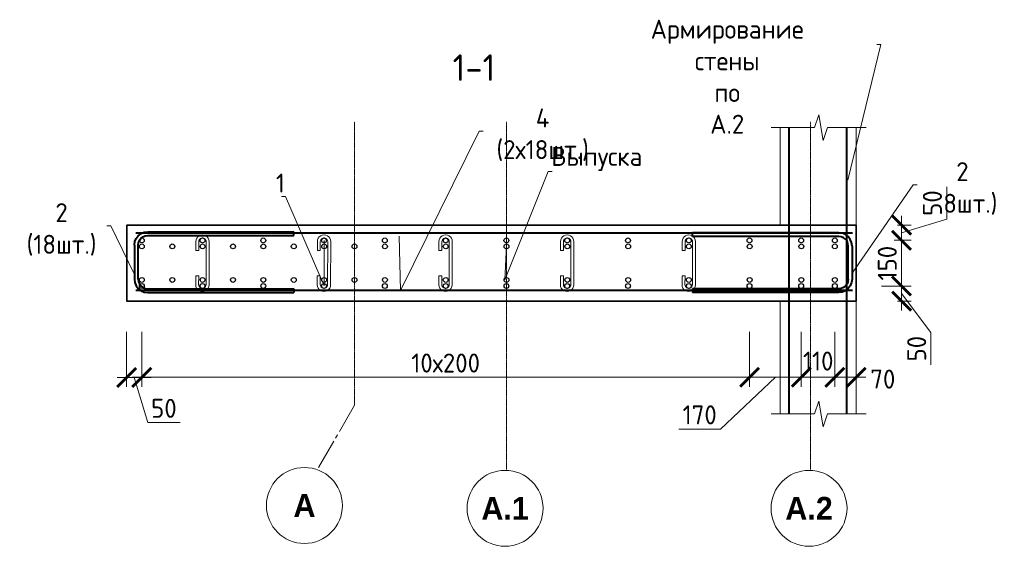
# Model space of a CAD drawing. Header units: millimetres. Extents: x 376598 to 1249954, y -318491 to -22134.
# Tile 368 of 444: x 1089658 to 1102616, y -308025 to -301093. Entities that reach past the tile are written whole.
import ezdxf
from ezdxf import colors
from ezdxf.entities.mleader import LeaderData, LeaderLine
from ezdxf.math import Vec2, Vec3

# ---------------------------------------------------------------- set-up
doc = ezdxf.new("R2010")
doc.units = ezdxf.units.MM
doc.linetypes.add('______5', pattern=[1100, 800, -100, 100, -100])
doc.linetypes.add('осевая', pattern=[50.8, 31.75, -6.35, 6.35, -6.35])
for name, color, linetype, lineweight in [('Арм_хомуты', 133, 'Continuous', 18), ('Арм_шпильки', 143, 'Continuous', 18), ('Оси', 40, '______5', 18), ('подоснова', 151, 'Continuous', 5), ('РАЗМЕРЫ', 1, 'Continuous', 9)]:
    doc.layers.add(name, color=color, linetype=linetype, lineweight=lineweight)
doc.layers.add('Колонна_ бетон', color=7, linetype='Continuous', lineweight=50, true_color=0xb4b496)
doc.styles.add('Century Gothic', font='GOTHIC.TTF')
doc.styles.add('GOST 2.304', font='CS_Gost2304.shx')
doc.styles.add('GOST-2.304_Type-B', font='GOST_Common.ttf')
doc.dimstyles.new('мой 25', dxfattribs={"dimscale": 100, "dimtxt": 2.5, "dimasz": 2.5, "dimexe": 1.25, "dimexo": 0.625, "dimtad": 1, "dimdec": 0, "dimlfac": 0.5, "dimtxsty": 'GOST-2.304_Type-B', "dimblk": 'ARCHTICK', "dimcen": 2.5, "dimdle": 1.25, "dimaunit": 1, "dimadec": 1, "dimazin": 2, "dimtfac": 1, "dimtdec": 0, "dimtmove": 1, "dimatfit": 3, "dimfxl": 6, "dimfxlon": 1, "dimtfill": 1, "dimlwd": -1, "dimlwe": -1, "dimarcsym": 0})

# ---------------------------------------------------------------- blocks, each defined once
blk = doc.blocks.new('_None')
blk = doc.blocks.new('*U1157')
at = {"color": 0, "linetype": 'ByBlock', "lineweight": -2}
for p, q in [((-79.9, 25), (-79.9, 410)), ((-69.9, 410), (-79.9, 410)), ((-69.9, 25), (-69.9, 410)), ((69.9, 25), (69.9, 410)), ((69.9, 410), (79.9, 410)), ((79.9, 25), (79.9, 410)), ((-78.8, 15.9), (-79.9, 25)), ((-75.3, 7.5), (-78.8, 15.9)), ((-69.7, 0.3), (-75.3, 7.5)), ((-69.1, 18.5), (-69.9, 25)), ((-62.4, -5.3), (-69.7, 0.3)), ((-66.6, 12.5), (-69.1, 18.5)), ((-62.6, 7.3), (-66.6, 12.5)), ((-57.4, 3.3), (-62.6, 7.3)), ((-51.4, 0.9), (-57.4, 3.3)), ((-44.9, 0), (-51.4, 0.9)), ((-44.9, 0), (44.9, 0)), ((44.9, 0), (51.4, 0.9)), ((51.4, 0.9), (57.4, 3.3)), ((57.4, 3.3), (62.6, 7.3)), ((62.4, -5.3), (69.7, 0.3)), ((62.6, 7.3), (66.6, 12.5)), ((66.6, 12.5), (69.1, 18.5)), ((69.1, 18.5), (69.9, 25)), ((69.7, 0.3), (75.3, 7.5)), ((75.3, 7.5), (78.8, 15.9)), ((78.8, 15.9), (79.9, 25)), ((-54, -8.8), (-62.4, -5.3)), ((-44.9, -10), (-54, -8.8)), ((44.9, -10), (-44.9, -10)), ((44.9, -10), (54, -8.8)), ((54, -8.8), (62.4, -5.3))]:
    blk.add_line(p, q, dxfattribs=at)
at = {"style": 'GOST 2.304', "oblique": 15, "flags": 9}
for tag, p in [('ПОЗИЦИЯ', (1101, -185)), ('ДИАМЕТР', (1101.4, -189.3)), ('КЛАСС', (1101.6, -193.8)), ('ДЛИНА', (1102.1, -198.5)), ('МАССА', (1102.4, -203.9))]:
    blk.add_attdef(tag, p, '', height=2.5, dxfattribs=at)
blk = doc.blocks.new('*U1158')
at = {"color": 0, "linetype": 'ByBlock', "lineweight": -2}
for p, q in [((-78.7, 25), (-78.7, 410)), ((-68.7, 410), (-78.7, 410)), ((-68.7, 25), (-68.7, 410)), ((68.7, 25), (68.7, 410)), ((68.7, 410), (78.7, 410)), ((78.7, 25), (78.7, 410)), ((-77.5, 15.9), (-78.7, 25)), ((-74, 7.5), (-77.5, 15.9)), ((-68.4, 0.3), (-74, 7.5)), ((-67.8, 18.5), (-68.7, 25)), ((-61.2, -5.3), (-68.4, 0.3)), ((-65.3, 12.5), (-67.8, 18.5)), ((-61.4, 7.3), (-65.3, 12.5)), ((-56.2, 3.3), (-61.4, 7.3)), ((-50.2, 0.9), (-56.2, 3.3)), ((-43.7, 0), (-50.2, 0.9)), ((-43.7, 0), (43.7, 0)), ((43.7, 0), (50.2, 0.9)), ((50.2, 0.9), (56.2, 3.3)), ((56.2, 3.3), (61.4, 7.3)), ((61.2, -5.3), (68.4, 0.3)), ((61.4, 7.3), (65.3, 12.5)), ((65.3, 12.5), (67.8, 18.5)), ((67.8, 18.5), (68.7, 25)), ((68.4, 0.3), (74, 7.5)), ((74, 7.5), (77.5, 15.9)), ((77.5, 15.9), (78.7, 25)), ((-52.7, -8.8), (-61.2, -5.3)), ((-43.7, -10), (-52.7, -8.8)), ((43.7, -10), (-43.7, -10)), ((43.7, -10), (52.7, -8.8)), ((52.7, -8.8), (61.2, -5.3))]:
    blk.add_line(p, q, dxfattribs=at)
at = {"style": 'GOST 2.304', "oblique": 15, "flags": 9}
for tag, p in [('ПОЗИЦИЯ', (1102.3, -185)), ('ДИАМЕТР', (1102.6, -189.3)), ('КЛАСС', (1102.9, -193.8)), ('ДЛИНА', (1103.3, -198.5)), ('МАССА', (1103.6, -203.9))]:
    blk.add_attdef(tag, p, '', height=2.5, dxfattribs=at)
blk = doc.blocks.new('_ArchTick')
at = {"color": 0, "linetype": 'ByBlock', "const_width": 0.15}
blk.add_lwpolyline([(-0.5, -0.5), (0.5, 0.5)], dxfattribs=at)
blk = doc.blocks.new('*D1152')
at = {"layer": 'DEFPOINTS', "color": 0, "lineweight": 0, "transparency": 16777216}
for p in [(1100667, -303798, -2880), (1100467, -303997, -2880), (1101264, -303997)]:
    blk.add_point(p, dxfattribs=at)
at = {"layer": 'РАЗМЕРЫ', "color": 0, "linetype": 'Continuous', "transparency": 16777216}
for p, q in [((1101858, -303720), (1101858, -303295)), ((1101264, -303673), (1101264, -304122)), ((1101264, -303898), (1101858, -303720)), ((1101212, -303798), (1101389, -303798)), ((1101168, -303997), (1101389, -303997))]:
    blk.add_line(p, q, dxfattribs=at)
at = {"layer": 'РАЗМЕРЫ', "color": 0, "transparency": 16777216, "xscale": 250, "yscale": 250, "zscale": 250}
for p, rotation in [((1101264, -303798), 90), ((1101264, -303997), 270)]:
    blk.add_blockref('_ArchTick', p, dxfattribs=dict(at, rotation=rotation))
at = {"layer": 'РАЗМЕРЫ', "color": 0, "lineweight": 0, "transparency": 16777216, "insert": (1101670, -303507), "char_height": 250, "attachment_point": 5, "rotation": 90, "style": 'GOST-2.304_Type-B', "bg_fill": 3, "box_fill_scale": 1.1, "bg_fill_color": 256, "bg_fill_true_color": 13158600, "bg_fill_transparency": 0}
blk.add_mtext('50', dxfattribs=at)
blk = doc.blocks.new('*D1153')
at = {"layer": 'DEFPOINTS', "color": 0, "lineweight": 0, "transparency": 16777216}
for p in [(1100467, -304599, -4320), (1101264, -304599), (1100667, -304798, -2880)]:
    blk.add_point(p, dxfattribs=at)
at = {"layer": 'РАЗМЕРЫ', "color": 0, "linetype": 'Continuous', "transparency": 16777216}
for p, q in [((1101264, -304923), (1101264, -304474)), ((1101237, -304599), (1101389, -304599)), ((1101264, -304699), (1101650, -305212)), ((1101212, -304798), (1101389, -304798)), ((1101650, -305212), (1101650, -305637))]:
    blk.add_line(p, q, dxfattribs=at)
at = {"layer": 'РАЗМЕРЫ', "color": 0, "transparency": 16777216, "xscale": 250, "yscale": 250, "zscale": 250}
for p, rotation in [((1101264, -304599), 90), ((1101264, -304798), 270)]:
    blk.add_blockref('_ArchTick', p, dxfattribs=dict(at, rotation=rotation))
at = {"layer": 'РАЗМЕРЫ', "color": 0, "lineweight": 0, "transparency": 16777216, "insert": (1101463, -305424), "char_height": 250, "attachment_point": 5, "rotation": 90, "style": 'GOST-2.304_Type-B', "bg_fill": 3, "box_fill_scale": 1.1, "bg_fill_color": 256, "bg_fill_true_color": 13158600, "bg_fill_transparency": 0}
blk.add_mtext('50', dxfattribs=at)
blk = doc.blocks.new('*D1154')
at = {"layer": 'DEFPOINTS', "color": 0, "lineweight": 0, "transparency": 16777216}
for p in [(1101264, -303997, 2880), (1101264, -303997), (1100467, -304599, -1440)]:
    blk.add_point(p, dxfattribs=at)
at = {"layer": 'РАЗМЕРЫ', "color": 0, "linetype": 'Continuous', "transparency": 16777216}
for p, q in [((1101264, -304724), (1101264, -303872)), ((1101357, -303997), (1101389, -303997)), ((1100998, -304599), (1101389, -304599))]:
    blk.add_line(p, q, dxfattribs=at)
at = {"layer": 'РАЗМЕРЫ', "color": 0, "lineweight": 0, "transparency": 16777216, "insert": (1101076, -304298), "char_height": 250, "attachment_point": 5, "rotation": 90, "style": 'GOST-2.304_Type-B', "bg_fill": 3, "box_fill_scale": 1.1, "bg_fill_color": 256, "bg_fill_true_color": 13158600, "bg_fill_transparency": 0}
blk.add_mtext('150', dxfattribs=at)
at = {"layer": 'РАЗМЕРЫ', "color": 0, "transparency": 16777216, "xscale": 250, "yscale": 250, "zscale": 250}
for p, rotation in [((1101264, -303997), 90), ((1101264, -304599), 270)]:
    blk.add_blockref('_ArchTick', p, dxfattribs=dict(at, rotation=rotation))
blk = doc.blocks.new('*D1155')
at = {"layer": 'DEFPOINTS', "color": 0, "lineweight": 0, "transparency": 16777216}
for p in [(1099944, -304598), (1100385, -304598), (1100385, -305800)]:
    blk.add_point(p, dxfattribs=at)
at = {"layer": 'РАЗМЕРЫ', "color": 0, "linetype": 'Continuous', "transparency": 16777216}
for p, q in [((1099944, -305200), (1099944, -305925)), ((1100385, -305200), (1100385, -305925)), ((1099819, -305800), (1100510, -305800))]:
    blk.add_line(p, q, dxfattribs=at)
at = {"layer": 'РАЗМЕРЫ', "color": 0, "lineweight": 0, "transparency": 16777216, "insert": (1100167, -305587), "char_height": 250, "attachment_point": 5, "style": 'GOST-2.304_Type-B', "bg_fill": 3, "box_fill_scale": 1.1, "bg_fill_color": 256, "bg_fill_true_color": 13158600, "bg_fill_transparency": 0}
blk.add_mtext('110', dxfattribs=at)
at = {"layer": 'РАЗМЕРЫ', "color": 0, "transparency": 16777216, "xscale": 250, "yscale": 250, "zscale": 250, "rotation": 180}
blk.add_blockref('_ArchTick', (1099944, -305800), dxfattribs=at)
at = {"layer": 'РАЗМЕРЫ', "color": 0, "transparency": 16777216, "xscale": 250, "yscale": 250, "zscale": 250}
blk.add_blockref('_ArchTick', (1100385, -305800), dxfattribs=at)
blk = doc.blocks.new('*D1156')
at = {"layer": 'DEFPOINTS', "color": 0, "lineweight": 0, "transparency": 16777216}
for p in [(1100667, -303548), (1100385, -305275), (1100667, -305800)]:
    blk.add_point(p, dxfattribs=at)
at = {"layer": 'РАЗМЕРЫ', "color": 0, "linetype": 'Continuous', "transparency": 16777216}
for p, q in [((1100667, -305200), (1100667, -305925)), ((1100385, -305338), (1100385, -305925)), ((1100260, -305800), (1100792, -305800))]:
    blk.add_line(p, q, dxfattribs=at)
at = {"layer": 'РАЗМЕРЫ', "color": 0, "transparency": 16777216, "xscale": 250, "yscale": 250, "zscale": 250, "rotation": 180}
blk.add_blockref('_ArchTick', (1100385, -305800), dxfattribs=at)
at = {"layer": 'РАЗМЕРЫ', "color": 0, "lineweight": 0, "transparency": 16777216, "insert": (1101017, -305824), "char_height": 250, "attachment_point": 5, "style": 'GOST-2.304_Type-B', "bg_fill": 3, "box_fill_scale": 1.1, "bg_fill_color": 256, "bg_fill_true_color": 13158600, "bg_fill_transparency": 0}
blk.add_mtext('70', dxfattribs=at)
at = {"layer": 'РАЗМЕРЫ', "color": 0, "transparency": 16777216, "xscale": 250, "yscale": 250, "zscale": 250}
blk.add_blockref('_ArchTick', (1100667, -305800), dxfattribs=at)
blk = doc.blocks.new('*U1159')
for p, q in [((-8, 0), (-7.4, 4.7)), ((-7.4, -4.6), (-8, 0)), ((-7.4, 4.7), (-5.6, 9)), ((-5.6, 9), (-2.7, 12.7)), ((-2.7, 12.7), (1, 15.6)), ((1, 15.6), (5.4, 17.4)), ((5.4, 17.4), (10, 18)), ((34, 17.9), (10, 18)), ((10, 10), (34, 9.9)), ((34, 9.9), (34, 17.9)), ((102.2, 17.8), (126.2, 17.8)), ((102.2, 9.8), (102.2, 17.8)), ((126.2, 9.8), (102.2, 9.8)), ((130.9, 17.1), (126.2, 17.8)), ((135.2, 15.3), (130.9, 17.1)), ((139, 12.5), (135.2, 15.3)), ((141.8, 8.7), (139, 12.5)), ((143.6, 4.4), (141.8, 8.7)), ((144.2, -0.3), (143.6, 4.4)), ((-5.6, -9), (-7.4, -4.6)), ((-2.8, -12.7), (-5.6, -9)), ((1, -15.6), (-2.8, -12.7)), ((5.3, -17.4), (1, -15.6)), ((10, -18), (5.3, -17.4)), ((10, -18), (126.2, -18.2)), ((126.2, -18.2), (130.8, -17.6)), ((130.8, -17.6), (135.2, -15.8)), ((135.2, -15.8), (138.9, -13)), ((138.9, -13), (141.8, -9.3)), ((141.8, -9.3), (143.6, -4.9)), ((143.6, -4.9), (144.2, -0.3))]:
    blk.add_line(p, q)
at = {"color": 0, "linetype": 'ByBlock', "lineweight": -2}
for p, q in [((0, 0), (0.3, 2.6)), ((0.3, 2.6), (1.3, 5)), ((1.3, 5), (2.9, 7.1)), ((2.9, 7.1), (5, 8.7)), ((5, 8.7), (7.4, 9.6)), ((7.4, 9.6), (10, 10)), ((128.8, 9.4), (126.2, 9.8)), ((131.2, 8.4), (128.8, 9.4)), ((133.3, 6.8), (131.2, 8.4)), ((134.9, 4.7), (133.3, 6.8)), ((135.9, 2.3), (134.9, 4.7)), ((136.2, -0.3), (135.9, 2.3)), ((0.3, -2.6), (0, 0)), ((1.3, -5), (0.3, -2.6)), ((2.9, -7.1), (1.3, -5)), ((5, -8.7), (2.9, -7.1)), ((7.4, -9.7), (5, -8.7)), ((10, -10), (7.4, -9.7)), ((10, -10), (126.2, -10.2)), ((126.2, -10.2), (128.8, -9.9)), ((128.8, -9.9), (131.2, -8.9)), ((131.2, -8.9), (133.3, -7.3)), ((133.3, -7.3), (134.9, -5.3)), ((134.9, -5.3), (135.9, -2.9)), ((135.9, -2.9), (136.2, -0.3))]:
    blk.add_line(p, q, dxfattribs=at)
at = {"style": 'GOST 2.304', "oblique": 15, "flags": 9}
for tag, p in [('ДИАМЕТР', (117.8, -62.2)), ('ДЛИНА', (118.1, -72.5)), ('ПОЗИЦИЯ', (118, -56.6)), ('КЛАСС', (118, -67.8)), ('МАССА', (118.7, -78.2))]:
    blk.add_attdef(tag, p, '', height=2.5, dxfattribs=at)
blk = doc.blocks.new('*D1160')
at = {"layer": 'DEFPOINTS', "color": 0, "lineweight": 0, "transparency": 16777216}
for p in [(1091265, -304598, 1440), (1099264, -304598), (1091265, -305800)]:
    blk.add_point(p, dxfattribs=at)
at = {"layer": 'РАЗМЕРЫ', "color": 0, "linetype": 'Continuous', "transparency": 16777216}
for p, q in [((1099264, -305200), (1099264, -305925)), ((1091265, -305434), (1091265, -305925)), ((1099389, -305800), (1091140, -305800))]:
    blk.add_line(p, q, dxfattribs=at)
at = {"layer": 'РАЗМЕРЫ', "color": 0, "transparency": 16777216, "xscale": 250, "yscale": 250, "zscale": 250, "rotation": 180}
blk.add_blockref('_ArchTick', (1091265, -305800), dxfattribs=at)
at = {"layer": 'РАЗМЕРЫ', "color": 0, "transparency": 16777216, "xscale": 250, "yscale": 250, "zscale": 250}
blk.add_blockref('_ArchTick', (1099264, -305800), dxfattribs=at)
at = {"layer": 'РАЗМЕРЫ', "color": 0, "lineweight": 0, "transparency": 16777216, "insert": (1095264, -305613), "char_height": 250, "attachment_point": 5, "style": 'GOST-2.304_Type-B', "bg_fill": 3, "box_fill_scale": 1.1, "bg_fill_color": 256, "bg_fill_true_color": 13158600, "bg_fill_transparency": 0}
blk.add_mtext('10х200', dxfattribs=at)
blk = doc.blocks.new('*D1161')
at = {"layer": 'DEFPOINTS', "color": 0, "lineweight": 0, "transparency": 16777216}
for p in [(1099264, -304598), (1099944, -305361), (1099944, -305800)]:
    blk.add_point(p, dxfattribs=at)
at = {"layer": 'РАЗМЕРЫ', "color": 0, "linetype": 'Continuous', "transparency": 16777216}
for p, q in [((1099264, -305200), (1099264, -305925)), ((1099944, -305423), (1099944, -305925)), ((1099604, -305800), (1098882, -306482)), ((1099139, -305800), (1100069, -305800)), ((1098882, -306482), (1098332, -306482))]:
    blk.add_line(p, q, dxfattribs=at)
at = {"layer": 'РАЗМЕРЫ', "color": 0, "transparency": 16777216, "xscale": 250, "yscale": 250, "zscale": 250, "rotation": 180}
blk.add_blockref('_ArchTick', (1099264, -305800), dxfattribs=at)
at = {"layer": 'РАЗМЕРЫ', "color": 0, "transparency": 16777216, "xscale": 250, "yscale": 250, "zscale": 250}
blk.add_blockref('_ArchTick', (1099944, -305800), dxfattribs=at)
at = {"layer": 'РАЗМЕРЫ', "color": 0, "lineweight": 0, "transparency": 16777216, "insert": (1098607, -306295), "char_height": 250, "attachment_point": 5, "style": 'GOST-2.304_Type-B', "bg_fill": 3, "box_fill_scale": 1.1, "bg_fill_color": 256, "bg_fill_true_color": 13158600, "bg_fill_transparency": 0}
blk.add_mtext('170', dxfattribs=at)
blk = doc.blocks.new('*D3847')
at = {"layer": 'DEFPOINTS', "color": 0, "lineweight": 0, "transparency": 16777216}
for p in [(1091265, -304627), (1091066, -304827), (1091066, -305803)]:
    blk.add_point(p, dxfattribs=at)
at = {"layer": 'РАЗМЕРЫ', "color": 0, "linetype": 'Continuous', "transparency": 16777216}
for p, q in [((1091066, -305203), (1091066, -305928)), ((1091265, -305203), (1091265, -305928)), ((1091390, -305803), (1090941, -305803)), ((1091165, -305803), (1091344, -306397)), ((1091344, -306397), (1091769, -306397))]:
    blk.add_line(p, q, dxfattribs=at)
at = {"layer": 'РАЗМЕРЫ', "color": 0, "transparency": 16777216, "xscale": 250, "yscale": 250, "zscale": 250, "rotation": 180}
blk.add_blockref('_ArchTick', (1091066, -305803), dxfattribs=at)
at = {"layer": 'РАЗМЕРЫ', "color": 0, "transparency": 16777216, "xscale": 250, "yscale": 250, "zscale": 250}
blk.add_blockref('_ArchTick', (1091265, -305803), dxfattribs=at)
at = {"layer": 'РАЗМЕРЫ', "color": 0, "lineweight": 0, "transparency": 16777216, "insert": (1091556, -306209), "char_height": 250, "attachment_point": 5, "style": 'GOST-2.304_Type-B', "bg_fill": 3, "box_fill_scale": 1.1, "bg_fill_color": 256, "bg_fill_true_color": 13158600, "bg_fill_transparency": 0}
blk.add_mtext('50', dxfattribs=at)

msp = doc.modelspace()

# ---------------------------------------------------------------- linework, layer by layer
at = {"color": 0, "linetype": 'ByBlock', "lineweight": 0}
for centre in [(1093405.6, -307487.7), (1096046.3, -307525.4), (1100046.3, -307525.4)]:
    msp.add_circle(centre, 500, dxfattribs=at)
at = {"layer": 'Колонна_ бетон', "color": 180, "linetype": 'Continuous', "lineweight": 35, "transparency": 33554687}
msp.add_lwpolyline([(1100666.5, -304798.3), (1091066.5, -304798.3), (1091066.5, -303798.3), (1100666.5, -303798.3)], close=True, dxfattribs=at)
at = {"layer": 'Оси', "color": 16, "linetype": 'осевая', "lineweight": 0, "ltscale": 0.5, "transparency": 33554687}
for p, q in [((1094066.5, -306166.9), (1094066.5, -302437.8)), ((1096066.5, -307014.2), (1096066.5, -302437.8))]:
    msp.add_line(p, q, dxfattribs=at)
at = {"layer": 'Оси', "color": 16, "linetype": '______5', "lineweight": 0, "ltscale": 0.5, "transparency": 33554687}
msp.add_line((1094066.5, -306166.9), (1093577.3, -307014.2), dxfattribs=at)
at = {"layer": 'РАЗМЕРЫ', "color": 4, "lineweight": 0}
for p, q in [((1099666.5, -303798.3), (1099666.5, -302513.3)), ((1099666.5, -304797.4), (1099666.5, -306282.4))]:
    msp.add_line(p, q, dxfattribs=at)
at = {"layer": 'РАЗМЕРЫ', "color": 4, "lineweight": 40}
for p, q in [((1100617.6, -303905.3, -2880), (1091186.7, -303905.3, -2880)), ((1100617.6, -304659.4, -2880), (1091186.7, -304659.4, -2880))]:
    msp.add_line(p, q, dxfattribs=at)
at = {"layer": 'РАЗМЕРЫ'}
for points in [[(1100797.6, -302513.3), (1100287.6, -302513.3), (1100231.4, -302682.1), (1100175.1, -302344.6), (1100118.9, -302513.3), (1099547.6, -302513.3)], [(1100797.6, -306282.4), (1100287.6, -306282.4), (1100231.4, -306451.1), (1100175.1, -306113.6), (1100118.9, -306282.4), (1099547.6, -306282.4)]]:
    msp.add_lwpolyline(points, dxfattribs=at)
at = {"layer": 'РАЗМЕРЫ', "color": 6, "linetype": 'Continuous', "lineweight": 30}
for centre in [(1091265, -303998.3, 1440), (1092063.6, -303998.3), (1092863.6, -303998.3), (1093663.6, -303998.3), (1094463.6, -303998.3), (1095263.6, -303998.3), (1096063.6, -303998.3), (1096863.6, -303998.3), (1097663.6, -303998.3), (1098463.6, -303998.3), (1099263.6, -303998.3), (1099943.6, -303998.3), (1091265, -304598.3, 1440), (1092063.6, -304598.3), (1092863.6, -304598.3), (1093663.6, -304598.3), (1094463.6, -304598.3), (1095263.6, -304598.3), (1096063.6, -304598.3), (1096863.6, -304598.3), (1097663.6, -304598.3), (1098463.6, -304598.3), (1099263.6, -304598.3)]:
    msp.add_circle(centre, 32, dxfattribs=at)
at = {"layer": 'РАЗМЕРЫ', "color": 9, "linetype": 'Continuous', "lineweight": 30, "true_color": 0xc7c8ca}
for centre in [(1091266.5, -304077.5), (1091666.5, -304077.5), (1092065.1, -304077.5, -1440), (1092465.1, -304077.5, -1440), (1092865.1, -304077.5, -1440), (1093265.1, -304077.5, -1440), (1093665.1, -304077.5, -1440), (1094065.1, -304077.5, -1440), (1094465.1, -304077.5, -1440), (1095265.1, -304077.5, -1440), (1096065.1, -304077.5, -1440), (1096865.1, -304077.5, -1440), (1097665.1, -304077.5, -1440), (1098465.1, -304077.5, -1440), (1099265.1, -304077.5, -1440), (1099945.1, -304077.5, -1440), (1091266.5, -304518.9), (1091666.5, -304518.9), (1092065.1, -304518.9, -1440), (1092465.1, -304518.9, -1440), (1092865.1, -304518.9, -1440), (1093265.1, -304518.9, -1440), (1093665.1, -304518.9, -1440), (1094065.1, -304518.9, -1440), (1094465.1, -304518.9, -1440), (1095265.1, -304518.9, -1440), (1096065.1, -304518.9, -1440), (1096865.1, -304518.9, -1440), (1097665.1, -304518.9, -1440), (1098465.1, -304518.9, -1440), (1099265.1, -304518.9, -1440)]:
    msp.add_circle(centre, 32, dxfattribs=at)

# ---------------------------------------------------------------- block references
at = {"layer": 'Арм_хомуты', "lineweight": 40, "yscale": 5, "zscale": 5}
for name, p, xscale, rotation in [('*U1157', (1091217.7, -304284.7, -2880), -5, 270), ('*U1158', (1100563.1, -304291, -2880), 5, 90.00000000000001)]:
    msp.add_blockref(name, p, dxfattribs=dict(at, xscale=xscale, rotation=rotation))
at = {"layer": 'Арм_шпильки', "color": 3, "xscale": 4.875, "yscale": 4.875, "zscale": 4.875, "rotation": 89.99999999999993}
for p in [(1092062.3, -304630.3), (1093662.3, -304630.3), (1095262.3, -304630.3), (1096862.3, -304630.3), (1098462.3, -304630.3)]:
    msp.add_blockref('*U1159', p, dxfattribs=at)

# ---------------------------------------------------------------- texts
at = {"layer": 'Оси', "color": 16, "linetype": 'Continuous', "lineweight": 25, "transparency": 33554687, "char_height": 600, "attachment_point": 5, "style": 'Century Gothic'}
for s, insert, width in [('\\A1;{\\fCentury Gothic|i0|b1;\\H300.000000;\\W1.000000;\\C16;А}\\P', (1093405.6, -307487.7), 920), ('\\A1;{\\fCentury Gothic|i0|b1;\\H300.000000;\\W1.000000;\\C16;А.1}\\P', (1096046.3, -307525.4), 1620), ('\\A1;{\\fCentury Gothic|i0|b1;\\H300.000000;\\W1.000000;\\C16;А.2}\\P', (1100046.3, -307525.4), 1620)]:
    msp.add_mtext(s, dxfattribs=dict(at, insert=insert, width=width))
at = {"layer": 'РАЗМЕРЫ', "insert": (1095636.6, -301724.3, -2880), "char_height": 350, "attachment_point": 5, "style": 'GOST-2.304_Type-B'}
msp.add_mtext_dynamic_manual_height_columns('1-1', width=3941.213, gutter_width=625, heights=[0], dxfattribs=at)

# ---------------------------------------------------------------- leaders
at = {"layer": 'подоснова'}
ml = msp.add_multileader_mtext('Standard', dxfattribs=at)
ml.set_content('Армирование стены по А.2', color=256, style='GOST-2.304_Type-B')
ml.set_leader_properties(color=256, linetype='ByLayer', lineweight=15)
ml.set_arrow_properties(name='NONE')
ml.build(insert=Vec2(0, 0))
ml.multileader.update_dxf_attribs({"text_left_attachment_type": 6, "text_right_attachment_type": 6, "dogleg_length": 10, "arrow_head_size": 18})
ctx = ml.context
ctx.base_point, ctx.char_height, ctx.arrow_head_size, ctx.landing_gap_size, ctx.plane_origin = Vec3(1096958.6, -301418, -2880), 250, 18, 20, Vec3(1098256.6, -302038.2, -2880)
ctx.left_attachment, ctx.right_attachment, ctx.text_align_type = 6, 6, 1
notes = []
notes.append((ctx, [(1, (1, 1, 0), (1100990.4, -301418, -2880), (-1, 0), 10, [(0, [(1100559, -303207.7, -2880)], 0, [])])]))
ctx.mtext.insert, ctx.mtext.width, ctx.mtext.alignment, ctx.mtext.flow_direction = Vec3(1098969.5, -301093, -2880), 22.898, 2, 5
ml = msp.add_multileader_mtext('Standard', dxfattribs=at)
ml.set_content('4 (2х18шт.)', color=256, style='GOST-2.304_Type-B')
ml.set_leader_properties(color=256, linetype='ByLayer', lineweight=15)
ml.set_arrow_properties(name='NONE')
ml.build(insert=Vec2(0, 0))
ml.multileader.update_dxf_attribs({"text_left_attachment_type": 6, "text_right_attachment_type": 6, "dogleg_length": 10, "arrow_head_size": 18})
ctx = ml.context
ctx.base_point, ctx.char_height, ctx.arrow_head_size, ctx.landing_gap_size, ctx.plane_origin = Vec3(1095715, -302561.5, -2880), 250, 18, 20, Vec3(1091283.1, -302521.9, -2880)
ctx.left_attachment, ctx.right_attachment, ctx.text_align_type = 6, 6, 1
notes.append((ctx, [(0, (1, 1, 0), (1095705, -302561.5, -2880), (1, 0), 10, [(1, [(1094652.4, -303942.4, -2880), (1094671.5, -304659.4, -2880)], 0, [])])]))
ctx.mtext.insert, ctx.mtext.width, ctx.mtext.alignment, ctx.mtext.flow_direction = Vec3(1096540.3, -302261.5, -2880), 22.898, 2, 5
ml = msp.add_multileader_mtext('Standard', dxfattribs=at)
ml.set_content('Выпуска ', color=256, style='GOST-2.304_Type-B')
ml.set_leader_properties(color=256, linetype='ByLayer', lineweight=15)
ml.set_arrow_properties(name='NONE')
ml.build(insert=Vec2(0, 0))
ml.multileader.update_dxf_attribs({"text_left_attachment_type": 6, "text_right_attachment_type": 6, "dogleg_length": 10, "arrow_head_size": 18})
ctx = ml.context
ctx.base_point, ctx.char_height, ctx.arrow_head_size, ctx.landing_gap_size, ctx.plane_origin = Vec3(1096621, -303092.2, -1440), 250, 18, 20, Vec3(1093867.4, -301789.7, -1440)
ctx.left_attachment, ctx.right_attachment, ctx.text_align_type = 6, 6, 1
notes.append((ctx, [(0, (1, 1, 0), (1096611, -303092.2, -1440), (1, 0), 10, [(1, [(1096066.5, -304067.1, -1440), (1096044.4, -304518.3, -1440)], 0, [])])]))
ctx.mtext.insert, ctx.mtext.width, ctx.mtext.alignment, ctx.mtext.flow_direction = Vec3(1097253.5, -302767.2, -1440), 22.898, 2, 5
ml = msp.add_multileader_mtext('Standard', dxfattribs=at)
ml.set_content('2 (18шт.)', color=256, style='GOST-2.304_Type-B')
ml.set_leader_properties(color=256, linetype='ByLayer', lineweight=15)
ml.set_arrow_properties(name='NONE')
ml.build(insert=Vec2(0, 0))
ml.multileader.update_dxf_attribs({"text_left_attachment_type": 6, "text_right_attachment_type": 6, "dogleg_length": 10, "arrow_head_size": 18})
ctx = ml.context
ctx.base_point, ctx.char_height, ctx.arrow_head_size, ctx.landing_gap_size, ctx.plane_origin = Vec3(1101427.3, -303268.5, -2880), 250, 18, 20, Vec3(1098310.7, -303262.1, -2880)
ctx.left_attachment, ctx.right_attachment, ctx.text_align_type = 6, 6, 1
notes.append((ctx, [(0, (1, 1, 0), (1101417.3, -303268.5, -2880), (1, 0), 10, [(0, [(1100613.1, -304431.6, -2880)], 0, [])])]))
ctx.mtext.insert, ctx.mtext.width, ctx.mtext.alignment, ctx.mtext.flow_direction = Vec3(1102065.1, -302968.5, -2880), 22.898, 2, 5
ml = msp.add_multileader_mtext('Standard', dxfattribs=at)
ml.set_content('1 ', color=256, style='GOST-2.304_Type-B')
ml.set_leader_properties(color=256, linetype='ByLayer', lineweight=15)
ml.set_arrow_properties(name='NONE')
ml.build(insert=Vec2(0, 0))
ml.multileader.update_dxf_attribs({"text_left_attachment_type": 6, "text_right_attachment_type": 6, "dogleg_length": 10, "arrow_head_size": 18})
ctx = ml.context
ctx.base_point, ctx.char_height, ctx.arrow_head_size, ctx.landing_gap_size, ctx.plane_origin = Vec3(1093031.3, -303419.5), 250, 18, 20, Vec3(1091672.8, -302116.9)
ctx.left_attachment, ctx.right_attachment, ctx.text_align_type = 6, 6, 1
notes.append((ctx, [(1, (1, 1, 0), (1093156.3, -303419.5), (-1, 0), 10, [(1, [(1093663.6, -303998.3), (1093663.6, -304598.3)], 0, [])])]))
ctx.mtext.insert, ctx.mtext.width, ctx.mtext.alignment, ctx.mtext.flow_direction = Vec3(1093088.8, -303119.5), 22.898, 2, 5
ml = msp.add_multileader_mtext('Standard', dxfattribs=at)
ml.set_content('2 (18шт.)', color=256, style='GOST-2.304_Type-B')
ml.set_leader_properties(color=256, linetype='ByLayer', lineweight=15)
ml.set_arrow_properties(name='NONE')
ml.build(insert=Vec2(0, 0))
ml.multileader.update_dxf_attribs({"text_left_attachment_type": 6, "text_right_attachment_type": 6, "dogleg_length": 10, "arrow_head_size": 18})
ctx = ml.context
ctx.base_point, ctx.char_height, ctx.arrow_head_size, ctx.landing_gap_size, ctx.plane_origin = Vec3(1089571.4, -303808.2, -2880), 250, 18, 20, Vec3(1087468.6, -303262.1, -2880)
ctx.left_attachment, ctx.right_attachment, ctx.text_align_type = 6, 6, 1
notes.append((ctx, [(1, (1, 1, 0), (1090857, -303808.2, -2880), (-1, 0), 10, [(0, [(1091158.4, -304431.6, -2880)], 0, [])])]))
ctx.mtext.insert, ctx.mtext.width, ctx.mtext.alignment, ctx.mtext.flow_direction = Vec3(1090209.2, -303508.2, -2880), 22.898, 2, 5
for ctx, leaders in notes:
    for number, flags, end, landing, length, lines in leaders:
        leader = LeaderData()
        leader.index, (leader.has_last_leader_line, leader.has_dogleg_vector, leader.attachment_direction) = number, flags
        leader.last_leader_point, leader.dogleg_vector, leader.dogleg_length = Vec3(end), Vec3(landing), length
        for number, points, colour, breaks in lines:
            line = LeaderLine()
            line.index, line.vertices, line.color, line.breaks = number, Vec3.list(points), colors.encode_raw_color(colour), breaks
            leader.lines.append(line)
        ctx.leaders.append(leader)

# ---------------------------------------------------------------- next in the draw order: dimensions: what is measured, and where the dimension line sits
at = {"layer": 'РАЗМЕРЫ', "lineweight": 0}
dim = msp.add_linear_dim(base=(1101263.8, -303997, 2880), p1=(1100666.5, -303798.3), p2=(1100466.5, -303997), angle=90, dimstyle='мой 25', override={"dimlfac": 0.25}, dxfattribs=at)
dim.commit()
dim.dimension.update_dxf_attribs({"geometry": '*D1152', "text_midpoint": (1101670.1, -303657, 2880)})
dim = msp.add_linear_dim(base=(1101263.8, -304598.7, 2880), p1=(1100666.5, -304798.3), p2=(1100466.5, -304598.7, -1440), angle=90, dimstyle='мой 25', override={"dimlfac": 0.25}, dxfattribs=at)
dim.commit()
dim.dimension.update_dxf_attribs({"geometry": '*D1153', "text_midpoint": (1101650.3, -305274.3, 2880), "dimtype": 160})
dim = msp.add_linear_dim(base=(1091265, -305800.1), p1=(1099263.6, -304598.3), p2=(1091265, -304598.3, 1440), text='10х200', dimstyle='мой 25', override={"dimlfac": 0.25}, dxfattribs=at)
dim.commit()
dim.dimension.update_dxf_attribs({"geometry": '*D1160', "text_midpoint": (1095264.3, -305612.6)})

# ---------------------------------------------------------------- next in the draw order: dimensions: what is measured, and where the dimension line sits
dim = msp.add_linear_dim(base=(1101263.8, -303997), p1=(1100466.5, -304598.7, -1440), p2=(1101263.8, -303997, 2880), angle=90, dimstyle='мой 25', override={"dimlfac": 0.25}, dxfattribs=at)
dim.commit()
dim.dimension.update_dxf_attribs({"geometry": '*D1154', "text_midpoint": (1101263.8, -304297.8), "dimtype": 160})
dim = msp.add_linear_dim(base=(1091065.9, -305802.8), p1=(1091265, -304626.5), p2=(1091065.9, -304826.5), angle=180, dimstyle='мой 25', override={"dimlfac": 0.25}, dxfattribs=at)
dim.commit()
dim.dimension.update_dxf_attribs({"geometry": '*D3847', "text_midpoint": (1091406.1, -306209.1)})

# ---------------------------------------------------------------- next in the draw order: dimensions: what is measured, and where the dimension line sits
dim = msp.add_linear_dim(base=(1100385, -305800.1), p1=(1099943.6, -304598.3), p2=(1100385, -304598.3), angle=180, dimstyle='мой 25', override={"dimlfac": 0.25}, dxfattribs=at)
dim.commit()
dim.dimension.update_dxf_attribs({"geometry": '*D1155', "text_midpoint": (1100166.5, -305774.6), "dimtype": 160})

# ---------------------------------------------------------------- next in the draw order: linework, layer by layer
at = {"layer": 'Оси', "color": 16, "linetype": 'осевая', "lineweight": 0, "ltscale": 0.5, "transparency": 33554687}
msp.add_line((1100066.5, -307014.2), (1100066.5, -302437.8), dxfattribs=at)
at = {"layer": 'РАЗМЕРЫ', "color": 4, "lineweight": 40}
msp.add_line((1099784.2, -306282.4), (1099784.2, -302513.3), dxfattribs=at)
at = {"layer": 'РАЗМЕРЫ', "color": 9, "linetype": 'Continuous', "lineweight": 30, "true_color": 0xc7c8ca}
msp.add_circle((1099945.1, -304518.9, -1440), 32, dxfattribs=at)
at = {"layer": 'РАЗМЕРЫ', "color": 6, "linetype": 'Continuous', "lineweight": 30}
msp.add_circle((1099943.6, -304598.3), 32, dxfattribs=at)

# ---------------------------------------------------------------- next in the draw order: dimensions: what is measured, and where the dimension line sits
at = {"layer": 'РАЗМЕРЫ', "lineweight": 0}
dim = msp.add_linear_dim(base=(1100666.5, -305800.1), p1=(1100385, -305275.4), p2=(1100666.5, -303547.6), angle=180, dimstyle='мой 25', override={"dimlfac": 0.25}, dxfattribs=at)
dim.commit()
dim.dimension.update_dxf_attribs({"geometry": '*D1156', "text_midpoint": (1101017.2, -306011.3), "dimtype": 160})

# ---------------------------------------------------------------- next in the draw order: linework, layer by layer
at = {"layer": 'РАЗМЕРЫ', "color": 4, "lineweight": 40}
msp.add_line((1100542.6, -306282.4), (1100542.6, -302513.3), dxfattribs=at)
at = {"layer": 'РАЗМЕРЫ', "color": 4, "lineweight": 0}
for p, q in [((1100666.5, -303998.3), (1100666.5, -302513.3)), ((1100666.5, -304797.4), (1100666.5, -306282.4))]:
    msp.add_line(p, q, dxfattribs=at)
at = {"layer": 'РАЗМЕРЫ', "color": 6, "linetype": 'Continuous', "lineweight": 30}
for centre in [(1100385, -303998.3), (1100385, -304598.3)]:
    msp.add_circle(centre, 32, dxfattribs=at)
at = {"layer": 'РАЗМЕРЫ', "color": 9, "linetype": 'Continuous', "lineweight": 30, "true_color": 0xc7c8ca}
for centre in [(1100386.5, -304077.5, -1440), (1100386.5, -304518.9, -1440)]:
    msp.add_circle(centre, 32, dxfattribs=at)

# ---------------------------------------------------------------- next in the draw order: dimensions: what is measured, and where the dimension line sits
at = {"layer": 'РАЗМЕРЫ', "color": 4, "lineweight": 0}
dim = msp.add_linear_dim(base=(1099943.6, -305800.1), p1=(1099263.6, -304598.3), p2=(1099943.6, -305360.8), dimstyle='мой 25', override={"dimlfac": 0.25}, dxfattribs=at)
dim.commit()
dim.dimension.update_dxf_attribs({"geometry": '*D1161', "text_midpoint": (1098819.2, -306482.2), "dimtype": 160})

doc.saveas('drawing.dxf')
